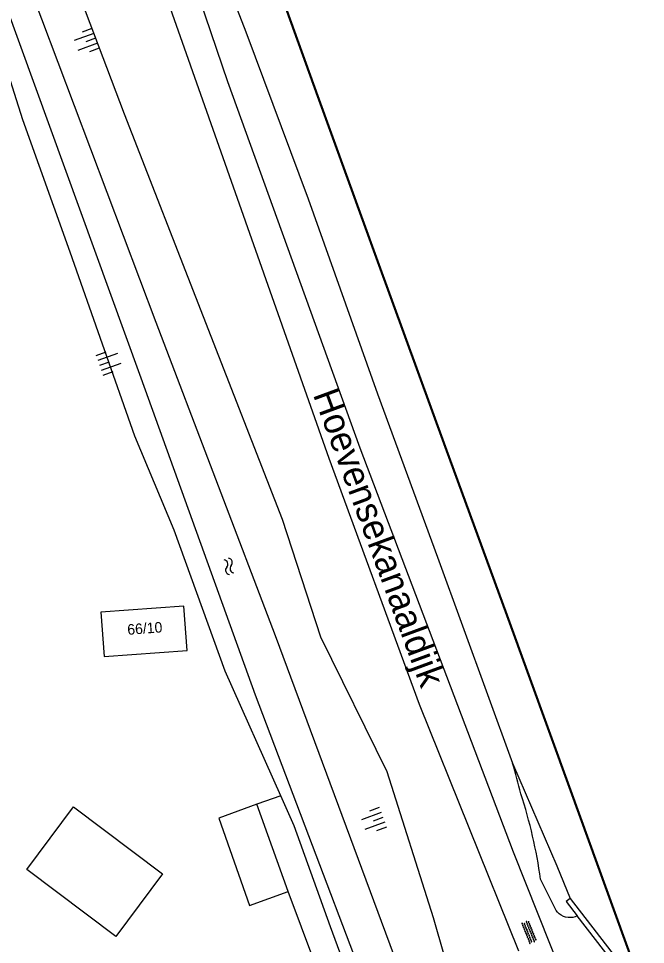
# Model space of a CAD drawing. Extents: x 135990 to 139000, y 393500 to 396000.
# Drawn here: x 136240.4 to 136300.2, y 395403.6 to 395491.8 of the extents above; entities that cross this region are included whole.
import ezdxf

# ---------------------------------------------------------------- set-up
doc = ezdxf.new("R2010")
doc.units = 0
for name, color, linetype in [('gg-afsc-erfafscheiding', 7, 'Continuous'), ('gg-afsc-muur', 7, 'Continuous'), ('gg-anno-huisnummerreeks BGT', 7, 'Continuous'), ('gg-anno-openbare ruimte label', 7, 'Continuous'), ('gg-bbg-bijgebouw', 7, 'Continuous'), ('gg-bbg-gedigitaliseerde bebouwing', 7, 'Continuous'), ('gg-knt-onverhard', 7, 'Continuous'), ('gt-symb-overige verharding', 7, 'Continuous'), ('gt-symb-talud symbool', 7, 'Continuous'), ('gt-symb-watersymbool', 7, 'Continuous'), ('gx-grn-maaiveld', 7, 'Continuous')]:
    doc.layers.add(name, color=color, linetype=linetype)

# ---------------------------------------------------------------- blocks, each defined once
blk = doc.blocks.new('gt0-TALUD_1')
at = {"layer": 'gt-symb-talud symbool'}
for p, q in [((-1, -1), (-1, 0)), ((-0.5, -2), (-0.5, 0)), ((0, -1), (0, 0)), ((0.5, -2), (0.5, 0)), ((1, -1), (1, 0))]:
    blk.add_line(p, q, dxfattribs=at)
blk = doc.blocks.new('gt0-OVH')
at = {"layer": 'gt-symb-overige verharding'}
for points in [[(-0.972, 0.298), (-0.967, 0.308), (-0.965, 0.319), (-0.966, 0.33), (-0.971, 0.34), (-0.978, 0.348), (-0.988, 0.353), (-0.999, 0.355), (-1.01, 0.354), (-1.02, 0.349), (-1.028, 0.342), (-1.033, 0.332), (-1.035, 0.321), (-1.034, 0.31), (-1.029, 0.3), (-1.022, 0.292), (-1.012, 0.287), (-1.001, 0.285), (-0.99, 0.286), (-0.98, 0.291)], [(-0.872, 0.106), (-0.867, 0.116), (-0.865, 0.126), (-0.866, 0.137), (-0.871, 0.147), (-0.878, 0.156), (-0.888, 0.161), (-0.899, 0.163), (-0.91, 0.162), (-0.92, 0.157), (-0.928, 0.15), (-0.933, 0.14), (-0.935, 0.129), (-0.934, 0.118), (-0.929, 0.108), (-0.922, 0.1), (-0.912, 0.095), (-0.901, 0.092), (-0.89, 0.094), (-0.88, 0.098)], [(-0.772, 0.298), (-0.767, 0.308), (-0.765, 0.319), (-0.766, 0.33), (-0.771, 0.34), (-0.778, 0.348), (-0.788, 0.353), (-0.799, 0.355), (-0.81, 0.354), (-0.82, 0.349), (-0.828, 0.342), (-0.833, 0.332), (-0.835, 0.321), (-0.834, 0.31), (-0.829, 0.3), (-0.822, 0.292), (-0.812, 0.287), (-0.801, 0.285), (-0.79, 0.286), (-0.78, 0.291)], [(-0.672, 0.106), (-0.667, 0.116), (-0.665, 0.126), (-0.666, 0.137), (-0.671, 0.147), (-0.678, 0.156), (-0.688, 0.161), (-0.699, 0.163), (-0.71, 0.162), (-0.72, 0.157), (-0.728, 0.15), (-0.733, 0.14), (-0.735, 0.129), (-0.734, 0.118), (-0.729, 0.108), (-0.722, 0.1), (-0.712, 0.095), (-0.701, 0.092), (-0.69, 0.094), (-0.68, 0.098)], [(-0.572, 0.298), (-0.567, 0.308), (-0.565, 0.319), (-0.566, 0.33), (-0.571, 0.34), (-0.578, 0.348), (-0.588, 0.353), (-0.599, 0.355), (-0.61, 0.354), (-0.62, 0.349), (-0.628, 0.342), (-0.633, 0.332), (-0.635, 0.321), (-0.634, 0.31), (-0.629, 0.3), (-0.622, 0.292), (-0.612, 0.287), (-0.601, 0.285), (-0.59, 0.286), (-0.58, 0.291)], [(-0.472, 0.106), (-0.467, 0.116), (-0.465, 0.126), (-0.466, 0.137), (-0.471, 0.147), (-0.478, 0.156), (-0.488, 0.161), (-0.499, 0.163), (-0.51, 0.162), (-0.52, 0.157), (-0.528, 0.15), (-0.533, 0.14), (-0.535, 0.129), (-0.534, 0.118), (-0.529, 0.108), (-0.522, 0.1), (-0.512, 0.095), (-0.501, 0.092), (-0.49, 0.094), (-0.48, 0.098)], [(-0.372, 0.298), (-0.367, 0.308), (-0.365, 0.319), (-0.366, 0.33), (-0.371, 0.34), (-0.378, 0.348), (-0.388, 0.353), (-0.399, 0.355), (-0.41, 0.354), (-0.42, 0.349), (-0.428, 0.342), (-0.433, 0.332), (-0.435, 0.321), (-0.434, 0.31), (-0.429, 0.3), (-0.422, 0.292), (-0.412, 0.287), (-0.401, 0.285), (-0.39, 0.286), (-0.38, 0.291)], [(-0.272, 0.106), (-0.267, 0.116), (-0.265, 0.126), (-0.266, 0.137), (-0.271, 0.147), (-0.278, 0.156), (-0.288, 0.161), (-0.299, 0.163), (-0.31, 0.162), (-0.32, 0.157), (-0.328, 0.15), (-0.333, 0.14), (-0.335, 0.129), (-0.334, 0.118), (-0.329, 0.108), (-0.322, 0.1), (-0.312, 0.095), (-0.301, 0.092), (-0.29, 0.094), (-0.28, 0.098)], [(-0.172, 0.298), (-0.167, 0.308), (-0.165, 0.319), (-0.166, 0.33), (-0.171, 0.34), (-0.178, 0.348), (-0.188, 0.353), (-0.199, 0.355), (-0.21, 0.354), (-0.22, 0.349), (-0.228, 0.342), (-0.233, 0.332), (-0.235, 0.321), (-0.234, 0.31), (-0.229, 0.3), (-0.222, 0.292), (-0.212, 0.287), (-0.201, 0.285), (-0.19, 0.286), (-0.18, 0.291)], [(-0.072, 0.106), (-0.067, 0.116), (-0.065, 0.126), (-0.066, 0.137), (-0.071, 0.147), (-0.078, 0.156), (-0.088, 0.161), (-0.099, 0.163), (-0.11, 0.162), (-0.12, 0.157), (-0.128, 0.15), (-0.133, 0.14), (-0.135, 0.129), (-0.134, 0.118), (-0.129, 0.108), (-0.122, 0.1), (-0.112, 0.095), (-0.101, 0.092), (-0.09, 0.094), (-0.08, 0.098)], [(0.028, 0.298), (0.033, 0.308), (0.035, 0.319), (0.034, 0.33), (0.029, 0.34), (0.022, 0.348), (0.012, 0.353), (0.001, 0.355), (-0.01, 0.354), (-0.02, 0.349), (-0.028, 0.342), (-0.033, 0.332), (-0.035, 0.321), (-0.034, 0.31), (-0.029, 0.3), (-0.022, 0.292), (-0.012, 0.287), (-0.001, 0.285), (0.01, 0.286), (0.02, 0.291)], [(0.128, 0.106), (0.133, 0.116), (0.135, 0.126), (0.134, 0.137), (0.129, 0.147), (0.122, 0.156), (0.112, 0.161), (0.101, 0.163), (0.09, 0.162), (0.08, 0.157), (0.072, 0.15), (0.067, 0.14), (0.065, 0.129), (0.066, 0.118), (0.071, 0.108), (0.078, 0.1), (0.088, 0.095), (0.099, 0.092), (0.11, 0.094), (0.12, 0.098)], [(0.228, 0.298), (0.233, 0.308), (0.235, 0.319), (0.234, 0.33), (0.229, 0.34), (0.222, 0.348), (0.212, 0.353), (0.201, 0.355), (0.19, 0.354), (0.18, 0.349), (0.172, 0.342), (0.167, 0.332), (0.165, 0.321), (0.166, 0.31), (0.171, 0.3), (0.178, 0.292), (0.188, 0.287), (0.199, 0.285), (0.21, 0.286), (0.22, 0.291)], [(0.328, 0.106), (0.333, 0.116), (0.335, 0.126), (0.334, 0.137), (0.329, 0.147), (0.322, 0.156), (0.312, 0.161), (0.301, 0.163), (0.29, 0.162), (0.28, 0.157), (0.272, 0.15), (0.267, 0.14), (0.265, 0.129), (0.266, 0.118), (0.271, 0.108), (0.278, 0.1), (0.288, 0.095), (0.299, 0.092), (0.31, 0.094), (0.32, 0.098)], [(0.428, 0.298), (0.433, 0.308), (0.435, 0.319), (0.434, 0.33), (0.429, 0.34), (0.422, 0.348), (0.412, 0.353), (0.401, 0.355), (0.39, 0.354), (0.38, 0.349), (0.372, 0.342), (0.367, 0.332), (0.365, 0.321), (0.366, 0.31), (0.371, 0.3), (0.378, 0.292), (0.388, 0.287), (0.399, 0.285), (0.41, 0.286), (0.42, 0.291)], [(0.528, 0.106), (0.533, 0.116), (0.535, 0.126), (0.534, 0.137), (0.529, 0.147), (0.522, 0.156), (0.512, 0.161), (0.501, 0.163), (0.49, 0.162), (0.48, 0.157), (0.472, 0.15), (0.467, 0.14), (0.465, 0.129), (0.466, 0.118), (0.471, 0.108), (0.478, 0.1), (0.488, 0.095), (0.499, 0.092), (0.51, 0.094), (0.52, 0.098)], [(0.628, 0.298), (0.633, 0.308), (0.635, 0.319), (0.634, 0.33), (0.629, 0.34), (0.622, 0.348), (0.612, 0.353), (0.601, 0.355), (0.59, 0.354), (0.58, 0.349), (0.572, 0.342), (0.567, 0.332), (0.565, 0.321), (0.566, 0.31), (0.571, 0.3), (0.578, 0.292), (0.588, 0.287), (0.599, 0.285), (0.61, 0.286), (0.62, 0.291)], [(0.728, 0.106), (0.733, 0.116), (0.735, 0.126), (0.734, 0.137), (0.729, 0.147), (0.722, 0.156), (0.712, 0.161), (0.701, 0.163), (0.69, 0.162), (0.68, 0.157), (0.672, 0.15), (0.667, 0.14), (0.665, 0.129), (0.666, 0.118), (0.671, 0.108), (0.678, 0.1), (0.688, 0.095), (0.699, 0.092), (0.71, 0.094), (0.72, 0.098)], [(0.828, 0.298), (0.833, 0.308), (0.835, 0.319), (0.834, 0.33), (0.829, 0.34), (0.822, 0.348), (0.812, 0.353), (0.801, 0.355), (0.79, 0.354), (0.78, 0.349), (0.772, 0.342), (0.767, 0.332), (0.765, 0.321), (0.766, 0.31), (0.771, 0.3), (0.778, 0.292), (0.788, 0.287), (0.799, 0.285), (0.81, 0.286), (0.82, 0.291)], [(0.928, 0.106), (0.933, 0.116), (0.935, 0.126), (0.934, 0.137), (0.929, 0.147), (0.922, 0.156), (0.912, 0.161), (0.901, 0.163), (0.89, 0.162), (0.88, 0.157), (0.872, 0.15), (0.867, 0.14), (0.865, 0.129), (0.866, 0.118), (0.871, 0.108), (0.878, 0.1), (0.888, 0.095), (0.899, 0.092), (0.91, 0.094), (0.92, 0.098)], [(1.028, 0.298), (1.033, 0.308), (1.035, 0.319), (1.034, 0.33), (1.029, 0.34), (1.022, 0.348), (1.012, 0.353), (1.001, 0.355), (0.99, 0.354), (0.98, 0.349), (0.972, 0.342), (0.967, 0.332), (0.965, 0.321), (0.966, 0.31), (0.971, 0.3), (0.978, 0.292), (0.988, 0.287), (0.999, 0.285), (1.01, 0.286), (1.02, 0.291)], [(-0.972, -0.142), (-0.967, -0.132), (-0.965, -0.121), (-0.966, -0.11), (-0.971, -0.1), (-0.978, -0.092), (-0.988, -0.087), (-0.999, -0.085), (-1.01, -0.086), (-1.02, -0.091), (-1.028, -0.098), (-1.033, -0.108), (-1.035, -0.119), (-1.034, -0.13), (-1.029, -0.14), (-1.022, -0.148), (-1.012, -0.153), (-1.001, -0.155), (-0.99, -0.154), (-0.98, -0.149)], [(-0.872, -0.334), (-0.867, -0.324), (-0.865, -0.314), (-0.866, -0.303), (-0.871, -0.293), (-0.878, -0.284), (-0.888, -0.279), (-0.899, -0.277), (-0.91, -0.278), (-0.92, -0.283), (-0.928, -0.29), (-0.933, -0.3), (-0.935, -0.311), (-0.934, -0.322), (-0.929, -0.332), (-0.922, -0.34), (-0.912, -0.345), (-0.901, -0.348), (-0.89, -0.346), (-0.88, -0.342)], [(-0.772, -0.142), (-0.767, -0.132), (-0.765, -0.121), (-0.766, -0.11), (-0.771, -0.1), (-0.778, -0.092), (-0.788, -0.087), (-0.799, -0.085), (-0.81, -0.086), (-0.82, -0.091), (-0.828, -0.098), (-0.833, -0.108), (-0.835, -0.119), (-0.834, -0.13), (-0.829, -0.14), (-0.822, -0.148), (-0.812, -0.153), (-0.801, -0.155), (-0.79, -0.154), (-0.78, -0.149)], [(-0.672, -0.334), (-0.667, -0.324), (-0.665, -0.314), (-0.666, -0.303), (-0.671, -0.293), (-0.678, -0.284), (-0.688, -0.279), (-0.699, -0.277), (-0.71, -0.278), (-0.72, -0.283), (-0.728, -0.29), (-0.733, -0.3), (-0.735, -0.311), (-0.734, -0.322), (-0.729, -0.332), (-0.722, -0.34), (-0.712, -0.345), (-0.701, -0.348), (-0.69, -0.346), (-0.68, -0.342)], [(-0.572, -0.142), (-0.567, -0.132), (-0.565, -0.121), (-0.566, -0.11), (-0.571, -0.1), (-0.578, -0.092), (-0.588, -0.087), (-0.599, -0.085), (-0.61, -0.086), (-0.62, -0.091), (-0.628, -0.098), (-0.633, -0.108), (-0.635, -0.119), (-0.634, -0.13), (-0.629, -0.14), (-0.622, -0.148), (-0.612, -0.153), (-0.601, -0.155), (-0.59, -0.154), (-0.58, -0.149)], [(-0.472, -0.334), (-0.467, -0.324), (-0.465, -0.314), (-0.466, -0.303), (-0.471, -0.293), (-0.478, -0.284), (-0.488, -0.279), (-0.499, -0.277), (-0.51, -0.278), (-0.52, -0.283), (-0.528, -0.29), (-0.533, -0.3), (-0.535, -0.311), (-0.534, -0.322), (-0.529, -0.332), (-0.522, -0.34), (-0.512, -0.345), (-0.501, -0.348), (-0.49, -0.346), (-0.48, -0.342)], [(-0.372, -0.142), (-0.367, -0.132), (-0.365, -0.121), (-0.366, -0.11), (-0.371, -0.1), (-0.378, -0.092), (-0.388, -0.087), (-0.399, -0.085), (-0.41, -0.086), (-0.42, -0.091), (-0.428, -0.098), (-0.433, -0.108), (-0.435, -0.119), (-0.434, -0.13), (-0.429, -0.14), (-0.422, -0.148), (-0.412, -0.153), (-0.401, -0.155), (-0.39, -0.154), (-0.38, -0.149)], [(-0.272, -0.334), (-0.267, -0.324), (-0.265, -0.314), (-0.266, -0.303), (-0.271, -0.293), (-0.278, -0.284), (-0.288, -0.279), (-0.299, -0.277), (-0.31, -0.278), (-0.32, -0.283), (-0.328, -0.29), (-0.333, -0.3), (-0.335, -0.311), (-0.334, -0.322), (-0.329, -0.332), (-0.322, -0.34), (-0.312, -0.345), (-0.301, -0.348), (-0.29, -0.346), (-0.28, -0.342)], [(-0.172, -0.142), (-0.167, -0.132), (-0.165, -0.121), (-0.166, -0.11), (-0.171, -0.1), (-0.178, -0.092), (-0.188, -0.087), (-0.199, -0.085), (-0.21, -0.086), (-0.22, -0.091), (-0.228, -0.098), (-0.233, -0.108), (-0.235, -0.119), (-0.234, -0.13), (-0.229, -0.14), (-0.222, -0.148), (-0.212, -0.153), (-0.201, -0.155), (-0.19, -0.154), (-0.18, -0.149)], [(-0.072, -0.334), (-0.067, -0.324), (-0.065, -0.314), (-0.066, -0.303), (-0.071, -0.293), (-0.078, -0.284), (-0.088, -0.279), (-0.099, -0.277), (-0.11, -0.278), (-0.12, -0.283), (-0.128, -0.29), (-0.133, -0.3), (-0.135, -0.311), (-0.134, -0.322), (-0.129, -0.332), (-0.122, -0.34), (-0.112, -0.345), (-0.101, -0.348), (-0.09, -0.346), (-0.08, -0.342)], [(0.028, -0.142), (0.033, -0.132), (0.035, -0.121), (0.034, -0.11), (0.029, -0.1), (0.022, -0.092), (0.012, -0.087), (0.001, -0.085), (-0.01, -0.086), (-0.02, -0.091), (-0.028, -0.098), (-0.033, -0.108), (-0.035, -0.119), (-0.034, -0.13), (-0.029, -0.14), (-0.022, -0.148), (-0.012, -0.153), (-0.001, -0.155), (0.01, -0.154), (0.02, -0.149)], [(0.128, -0.334), (0.133, -0.324), (0.135, -0.314), (0.134, -0.303), (0.129, -0.293), (0.122, -0.284), (0.112, -0.279), (0.101, -0.277), (0.09, -0.278), (0.08, -0.283), (0.072, -0.29), (0.067, -0.3), (0.065, -0.311), (0.066, -0.322), (0.071, -0.332), (0.078, -0.34), (0.088, -0.345), (0.099, -0.348), (0.11, -0.346), (0.12, -0.342)], [(0.228, -0.142), (0.233, -0.132), (0.235, -0.121), (0.234, -0.11), (0.229, -0.1), (0.222, -0.092), (0.212, -0.087), (0.201, -0.085), (0.19, -0.086), (0.18, -0.091), (0.172, -0.098), (0.167, -0.108), (0.165, -0.119), (0.166, -0.13), (0.171, -0.14), (0.178, -0.148), (0.188, -0.153), (0.199, -0.155), (0.21, -0.154), (0.22, -0.149)], [(0.328, -0.334), (0.333, -0.324), (0.335, -0.314), (0.334, -0.303), (0.329, -0.293), (0.322, -0.284), (0.312, -0.279), (0.301, -0.277), (0.29, -0.278), (0.28, -0.283), (0.272, -0.29), (0.267, -0.3), (0.265, -0.311), (0.266, -0.322), (0.271, -0.332), (0.278, -0.34), (0.288, -0.345), (0.299, -0.348), (0.31, -0.346), (0.32, -0.342)], [(0.428, -0.142), (0.433, -0.132), (0.435, -0.121), (0.434, -0.11), (0.429, -0.1), (0.422, -0.092), (0.412, -0.087), (0.401, -0.085), (0.39, -0.086), (0.38, -0.091), (0.372, -0.098), (0.367, -0.108), (0.365, -0.119), (0.366, -0.13), (0.371, -0.14), (0.378, -0.148), (0.388, -0.153), (0.399, -0.155), (0.41, -0.154), (0.42, -0.149)], [(0.528, -0.334), (0.533, -0.324), (0.535, -0.314), (0.534, -0.303), (0.529, -0.293), (0.522, -0.284), (0.512, -0.279), (0.501, -0.277), (0.49, -0.278), (0.48, -0.283), (0.472, -0.29), (0.467, -0.3), (0.465, -0.311), (0.466, -0.322), (0.471, -0.332), (0.478, -0.34), (0.488, -0.345), (0.499, -0.348), (0.51, -0.346), (0.52, -0.342)], [(0.628, -0.142), (0.633, -0.132), (0.635, -0.121), (0.634, -0.11), (0.629, -0.1), (0.622, -0.092), (0.612, -0.087), (0.601, -0.085), (0.59, -0.086), (0.58, -0.091), (0.572, -0.098), (0.567, -0.108), (0.565, -0.119), (0.566, -0.13), (0.571, -0.14), (0.578, -0.148), (0.588, -0.153), (0.599, -0.155), (0.61, -0.154), (0.62, -0.149)], [(0.728, -0.334), (0.733, -0.324), (0.735, -0.314), (0.734, -0.303), (0.729, -0.293), (0.722, -0.284), (0.712, -0.279), (0.701, -0.277), (0.69, -0.278), (0.68, -0.283), (0.672, -0.29), (0.667, -0.3), (0.665, -0.311), (0.666, -0.322), (0.671, -0.332), (0.678, -0.34), (0.688, -0.345), (0.699, -0.348), (0.71, -0.346), (0.72, -0.342)], [(0.828, -0.142), (0.833, -0.132), (0.835, -0.121), (0.834, -0.11), (0.829, -0.1), (0.822, -0.092), (0.812, -0.087), (0.801, -0.085), (0.79, -0.086), (0.78, -0.091), (0.772, -0.098), (0.767, -0.108), (0.765, -0.119), (0.766, -0.13), (0.771, -0.14), (0.778, -0.148), (0.788, -0.153), (0.799, -0.155), (0.81, -0.154), (0.82, -0.149)], [(0.928, -0.334), (0.933, -0.324), (0.935, -0.314), (0.934, -0.303), (0.929, -0.293), (0.922, -0.284), (0.912, -0.279), (0.901, -0.277), (0.89, -0.278), (0.88, -0.283), (0.872, -0.29), (0.867, -0.3), (0.865, -0.311), (0.866, -0.322), (0.871, -0.332), (0.878, -0.34), (0.888, -0.345), (0.899, -0.348), (0.91, -0.346), (0.92, -0.342)], [(1.028, -0.142), (1.033, -0.132), (1.035, -0.121), (1.034, -0.11), (1.029, -0.1), (1.022, -0.092), (1.012, -0.087), (1.001, -0.085), (0.99, -0.086), (0.98, -0.091), (0.972, -0.098), (0.967, -0.108), (0.965, -0.119), (0.966, -0.13), (0.971, -0.14), (0.978, -0.148), (0.988, -0.153), (0.999, -0.155), (1.01, -0.154), (1.02, -0.149)]]:
    blk.add_lwpolyline(points, close=True, dxfattribs=at)
blk = doc.blocks.new('gt0-WA')
at = {"layer": 'gt-symb-watersymbool'}
for centre, start, end in [((-0.323, 0.022), 28.07249, 151.92751), ((0.427, 0.422), 208.07248, 331.92751), ((-0.323, -0.428), 28.07249, 151.92751), ((0.427, -0.028), 208.07248, 331.92751)]:
    blk.add_arc(centre, 0.425, start, end, dxfattribs=at)

msp = doc.modelspace()

# ---------------------------------------------------------------- linework, layer by layer
at = {"layer": 'gg-afsc-erfafscheiding'}
msp.add_lwpolyline([(136279.205, 395371.825), (136279.691, 395372.271), (136266.101, 395408.62)], dxfattribs=at)
at = {"layer": 'gg-afsc-muur'}
msp.add_lwpolyline([(136299.894, 395399.297), (136293.033, 395418.219), (136286.952, 395434.933), (136281.088, 395450.963), (136274.631, 395468.663), (136268.917, 395484.409), (136261.555, 395504.825)], dxfattribs=at)
at = {"layer": 'gg-bbg-bijgebouw'}
msp.add_line((136266.101, 395408.62), (136263.131, 395416.94), dxfattribs=at)
for points in [[(136245.635, 395416.675), (136254.14, 395410.289), (136249.686, 395404.341), (136241.181, 395410.727), (136245.635, 395416.675)], [(136263.131, 395416.94), (136259.501, 395415.61), (136262.411, 395407.29), (136266.101, 395408.62)]]:
    msp.add_lwpolyline(points, dxfattribs=at)
at = {"layer": 'gg-bbg-gedigitaliseerde bebouwing'}
msp.add_lwpolyline([(136248.254, 395435.229), (136248.562, 395431.006), (136256.466, 395431.583), (136256.158, 395435.806), (136248.254, 395435.229)], dxfattribs=at)
at = {"layer": 'gg-knt-onverhard'}
for points in [[(136252.31, 395500), (136269.99, 395449.905), (136278.6, 395426.465), (136288.07, 395402.984)], [(136255.48, 395500), (136260.32, 395485.784), (136272.94, 395450.874), (136287.551, 395412.405), (136292.242, 395400.59)]]:
    msp.add_lwpolyline(points, dxfattribs=at)
at = {"layer": 'gx-grn-maaiveld'}
for p, q in [((136257.151, 395503.25), (136262.07, 395490.527)), ((136265.39, 395417.73), (136263.131, 395416.94)), ((136291.631, 395406.814), (136290.151, 395409.783)), ((136292.973, 395407.955), (136299.759, 395399.198))]:
    msp.add_line(p, q, dxfattribs=at)
for points in [[(136299.847, 395399.28), (136299.941, 395399.314), (136293.08, 395418.236), (136286.999, 395434.95), (136281.135, 395450.98), (136274.678, 395468.68), (136268.964, 395484.426), (136261.598, 395504.88), (136261.646, 395504.898), (136260.041, 395509.349), (136259.993, 395509.334), (136254.233, 395525.069), (136247.945, 395542.323), (136241.554, 395559.99), (136234.053, 395580.83), (136226.487, 395601.747), (136221.073, 395616.708), (136214.518, 395634.98), (136206.192, 395658.269), (136198.931, 395678.51), (136193.504, 395693.382)], [(136190.897, 395584.584), (136190.937, 395584.26), (136191.394, 395583.3), (136195.045, 395580.243), (136199.962, 395575.992), (136213.858, 395565.103), (136218.652, 395560.964), (136221.928, 395557.524), (136224.529, 395553.561), (136226.083, 395550.242), (136227.156, 395547.569), (136229.727, 395540.355), (136238.057, 395515.441), (136250.482, 395482.708), (136265.547, 395444.086), (136269.179, 395432.872), (136275.497, 395420.05), (136279.918, 395406.148), (136283.146, 395394.967), (136285.104, 395388.821), (136285.551, 395387.696), (136285.829, 395385.747)], [(136265.39, 395417.73), (136260.09, 395429.62), (136255.229, 395443.05), (136251.504, 395451.993), (136245.316, 395469.539), (136240.825, 395482.135), (136236.237, 395496.52), (136229.973, 395512.658), (136226.7, 395519.607), (136223.295, 395525.507), (136221.89, 395529.26), (136221.498, 395532.129), (136219.338, 395536.804), (136216.201, 395543.712), (136213.296, 395547.368), (136209.988, 395550.125), (136202.798, 395556.447), (136189.045, 395570.907), (136183.768, 395579.431)], [(136216.07, 395551.68), (136219.377, 395547.916), (136219.857, 395547.211), (136220.281, 395546.315), (136221.14, 395543.746), (136222.601, 395539.865), (136223.735, 395537.175), (136224.165, 395536.049), (136224.464, 395535.097), (136225.41, 395531.341), (136226.009, 395529.419), (136227.401, 395525.674), (136228.887, 395521.416), (136230.103, 395518.097), (136231.967, 395512.486), (136236.487, 395500), (136239.068, 395493.338), (136252.066, 395457.549), (136262.958, 395427.353), (136278.098, 395387.396)], [(136277.288, 395399.593), (136264.908, 395432.991), (136253.534, 395462.831), (136239.505, 395500), (136234.497, 395512.35), (136233.852, 395514.243), (136232.725, 395518.255), (136231.219, 395522.314), (136229.72, 395526.846), (136229.424, 395527.859), (136228.506, 395531.543), (136227.899, 395533.442), (136225.553, 395539.237), (136223.924, 395542.993), (136223.157, 395544.599), (136222.215, 395546.363), (136219.565, 395550.629)], [(136257.151, 395503.25), (136261.505, 395504.846), (136268.87, 395484.392), (136274.584, 395468.646), (136281.042, 395450.946), (136286.905, 395434.916), (136292.986, 395418.202), (136299.847, 395399.28)], [(136262.07, 395490.527), (136268.018, 395474.607), (136274.629, 395456.02), (136280.345, 395440.468), (136287.498, 395420.833)], [(136287.498, 395420.833), (136291.713, 395411.063), (136292.973, 395407.955)], [(136282.939, 395382.597), (136281.582, 395381.831), (136279.96, 395381.933), (136278.616, 395383.124), (136277.235, 395385.739), (136275.455, 395390.875), (136270.133, 395405.259), (136266.662, 395414.874), (136265.39, 395417.73)], [(136292.973, 395407.955), (136292.602, 395407.667), (136293.661, 395406.3)], [(136293.661, 395406.3), (136293.451, 395406.212), (136293.23, 395406.155), (136293.003, 395406.131), (136292.775, 395406.138), (136292.551, 395406.178), (136292.548, 395406.179), (136292.334, 395406.25), (136292.13, 395406.352), (136291.942, 395406.481), (136291.775, 395406.637), (136291.631, 395406.814)], [(136312.941, 395368.819), (136304.354, 395392.501), (136293.661, 395406.3)]]:
    msp.add_lwpolyline(points, dxfattribs=at)
for centre, radius, start, end in [((136246.348, 395408.311), 43.012, 12.92592, 16.92462), ((136246.049, 395403.902), 44.493, 7.59609, 18.38287)]:
    msp.add_arc(centre, radius, start, end, dxfattribs=at)

# ---------------------------------------------------------------- block references
at = {"layer": 'gt-symb-overige verharding', "rotation": 111.97171039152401}
msp.add_blockref('gt0-OVH', (136289.071, 395404.757), dxfattribs=at)
at = {"layer": 'gt-symb-talud symbool'}
for p, xscale, yscale, rotation in [((136247.784, 395489.933), 0.9994343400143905, 0.9994343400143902, -69.8062841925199), ((136248.117, 395458.723), 1.0001299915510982, 1.0001299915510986, 109.63070227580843), ((136275.162, 395415.711), 0.99943433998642, 0.9994343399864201, -69.80628419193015)]:
    msp.add_blockref('gt0-TALUD_1', p, dxfattribs=dict(at, xscale=xscale, yscale=yscale, rotation=rotation))
at = {"layer": 'gt-symb-watersymbool', "rotation": -70.18818811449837}
msp.add_blockref('gt0-WA', (136260.444, 395439.646), dxfattribs=at)

# ---------------------------------------------------------------- texts
at = {"layer": 'gg-anno-huisnummerreeks BGT'}
msp.add_text('66/10', height=1, rotation=4.2, dxfattribs=at).set_placement((136250.807, 395433.068))
at = {"layer": 'gg-anno-openbare ruimte label'}
msp.add_text('Hoevensekanaaldijk', height=2.5, rotation=290.2, dxfattribs=at).set_placement((136268.445, 395455.974))

doc.saveas('drawing.dxf')
